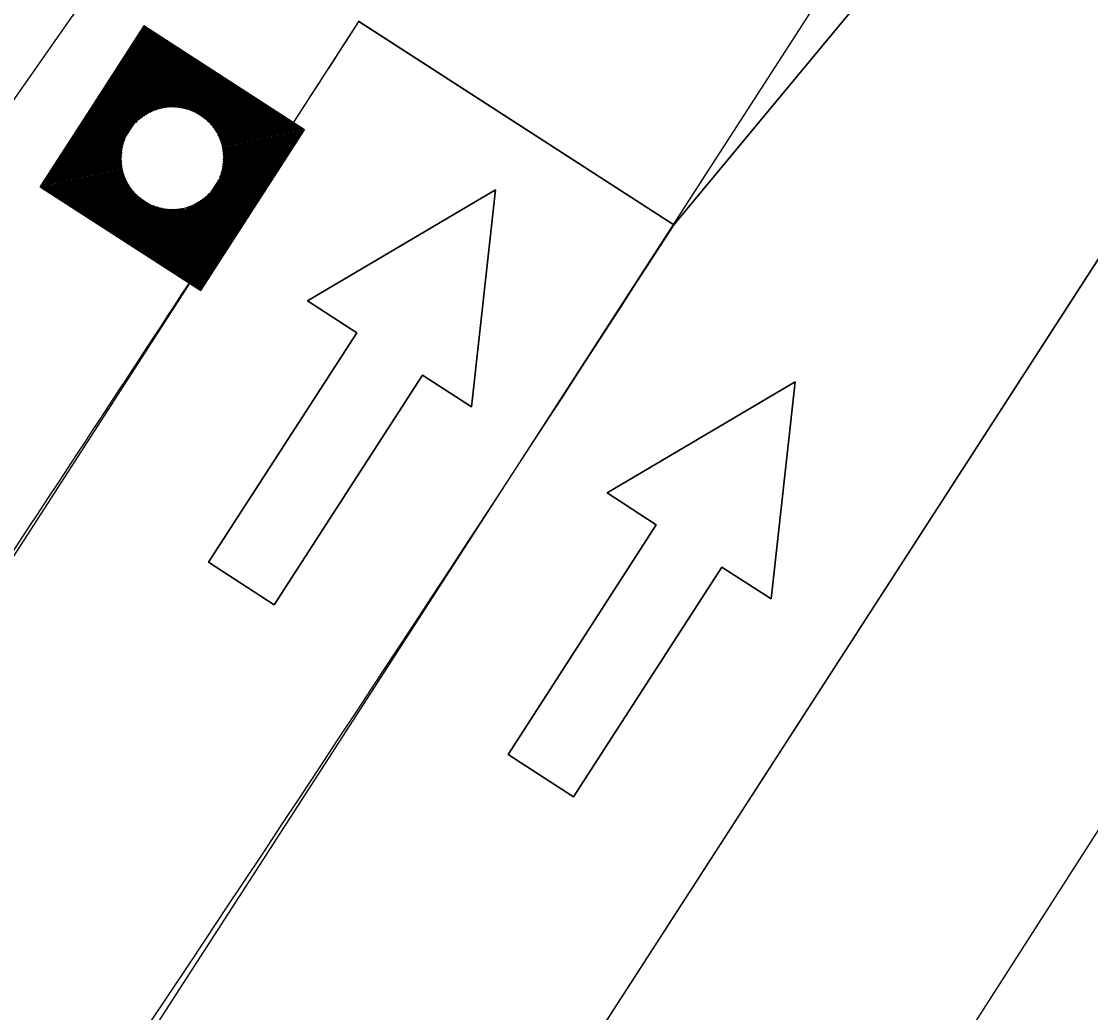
# Model space of a CAD drawing. Extents: x 14104283 to 14128447, y 8633203 to 8671666.
# Drawn here: x 14119281.82 to 14119316.04, y 8669056.42 to 8669088.15 of the extents above; entities that cross this region are included whole.
import ezdxf

# ---------------------------------------------------------------- set-up
doc = ezdxf.new("R2010")
doc.units = 0
for name, color, linetype in [('dsnCellElements', 7, 'Continuous'), ('dsnPaintExistingBrokenLaneLineWhite', 7, 'Continuous'), ('dsnPaintExistingEdgeLineRightWhite', 7, 'Continuous'), ('dsnShadingPaved', 7, 'Continuous'), ('dsnStdLabel', 7, 'Continuous'), ('dsnStgShadingPrevPav', 7, 'Continuous'), ('dsnTapeExistingChannelizingLaneYellow', 7, 'Continuous'), ('dsnTapeRemoveChannelizingWhite', 7, 'Continuous'), ('Level 2', 7, 'Continuous'), ('Level 5', 7, 'Continuous')]:
    doc.layers.add(name, color=color, linetype=linetype)

msp = doc.modelspace()

# ---------------------------------------------------------------- linework, layer by layer
at = {"layer": 'dsnCellElements'}
msp.add_circle((14119286.648, 8669083.77), 1.65, dxfattribs=at)
at = {"layer": 'dsnPaintExistingBrokenLaneLineWhite'}
msp.add_line((14119234.389, 8668975.908), (14119353.592, 8669160.466), dxfattribs=at)
at = {"layer": 'dsnPaintExistingEdgeLineRightWhite'}
msp.add_line((14119259.6, 8668992.735), (14119329.789, 8669101.47), dxfattribs=at)
at = {"layer": 'dsnShadingPaved'}
for p, q in [((14119403.438, 8669259.759), (14119219.81, 8668997.415)), ((14119367.38, 8669159.704), (14119244.609, 8668969.513)), ((14119367.38, 8669159.704), (14119302.703, 8669081.636)), ((14119302.703, 8669081.636), (14119367.38, 8669159.704)), ((14119278.679, 8669066.545), (14119292.621, 8669088.144)), ((14119302.703, 8669081.636), (14119292.603, 8669088.156)), ((14119292.621, 8669088.144), (14119302.703, 8669081.636))]:
    msp.add_line(p, q, dxfattribs=at)
at = {"layer": 'dsnStdLabel'}
for points in [[(14119287.56, 8669079.536), (14119290.882, 8669084.682), (14119285.736, 8669088.004), (14119282.414, 8669082.858), (14119287.56, 8669079.536)], [(14119287.558, 8669079.538), (14119290.878, 8669084.681), (14119285.737, 8669088), (14119282.418, 8669082.859), (14119287.562, 8669079.539)], [(14119287.555, 8669079.539), (14119290.873, 8669084.68), (14119285.738, 8669087.995), (14119282.423, 8669082.86), (14119287.564, 8669079.541)], [(14119287.602, 8669079.674), (14119290.828, 8669084.67), (14119285.748, 8669087.95), (14119282.469, 8669082.87), (14119287.582, 8669079.569)], [(14119287.592, 8669079.719), (14119290.782, 8669084.661), (14119285.758, 8669087.904), (14119282.514, 8669082.88), (14119287.6, 8669079.597)], [(14119287.583, 8669079.765), (14119290.736, 8669084.651), (14119285.767, 8669087.858), (14119282.56, 8669082.889), (14119287.618, 8669079.624)], [(14119287.573, 8669079.811), (14119290.691, 8669084.641), (14119285.777, 8669087.813), (14119282.605, 8669082.899), (14119287.602, 8669079.674)], [(14119287.563, 8669079.856), (14119290.645, 8669084.631), (14119285.787, 8669087.767), (14119282.651, 8669082.909), (14119287.592, 8669079.719)], [(14119287.553, 8669079.902), (14119290.6, 8669084.621), (14119285.797, 8669087.722), (14119282.697, 8669082.919), (14119287.583, 8669079.765)], [(14119287.543, 8669079.947), (14119290.554, 8669084.612), (14119285.807, 8669087.676), (14119282.742, 8669082.929), (14119287.573, 8669079.811)], [(14119287.533, 8669079.993), (14119290.508, 8669084.602), (14119285.817, 8669087.63), (14119282.788, 8669082.938), (14119287.563, 8669079.856)], [(14119287.524, 8669080.039), (14119290.463, 8669084.592), (14119285.826, 8669087.585), (14119282.834, 8669082.948), (14119287.553, 8669079.902)], [(14119287.514, 8669080.084), (14119290.417, 8669084.582), (14119285.836, 8669087.539), (14119282.879, 8669082.958), (14119287.543, 8669079.947)], [(14119287.504, 8669080.13), (14119290.371, 8669084.572), (14119285.846, 8669087.493), (14119282.925, 8669082.968), (14119287.533, 8669079.993)], [(14119287.494, 8669080.176), (14119290.326, 8669084.562), (14119285.856, 8669087.448), (14119282.97, 8669082.978), (14119287.524, 8669080.039)], [(14119287.484, 8669080.221), (14119290.28, 8669084.553), (14119285.866, 8669087.402), (14119283.016, 8669082.988), (14119287.514, 8669080.084)], [(14119287.474, 8669080.267), (14119290.235, 8669084.543), (14119285.875, 8669087.357), (14119283.062, 8669082.997), (14119287.504, 8669080.13)], [(14119287.465, 8669080.312), (14119290.189, 8669084.533), (14119285.885, 8669087.311), (14119283.107, 8669083.007), (14119287.494, 8669080.176)], [(14119287.455, 8669080.358), (14119290.143, 8669084.523), (14119285.895, 8669087.265), (14119283.153, 8669083.017), (14119287.484, 8669080.221)], [(14119287.445, 8669080.404), (14119290.098, 8669084.513), (14119285.905, 8669087.22), (14119283.199, 8669083.027), (14119287.474, 8669080.267)], [(14119287.435, 8669080.449), (14119290.052, 8669084.503), (14119285.915, 8669087.174), (14119283.244, 8669083.037), (14119287.465, 8669080.312)], [(14119287.425, 8669080.495), (14119290.006, 8669084.494), (14119285.925, 8669087.128), (14119283.29, 8669083.047), (14119287.455, 8669080.358)], [(14119287.415, 8669080.541), (14119289.961, 8669084.484), (14119285.934, 8669087.083), (14119283.335, 8669083.056), (14119287.445, 8669080.404)], [(14119287.406, 8669080.586), (14119289.915, 8669084.474), (14119285.944, 8669087.037), (14119283.381, 8669083.066), (14119287.435, 8669080.449)], [(14119287.396, 8669080.632), (14119289.87, 8669084.464), (14119285.954, 8669086.992), (14119283.427, 8669083.076), (14119287.425, 8669080.495)], [(14119287.386, 8669080.677), (14119289.824, 8669084.454), (14119285.964, 8669086.946), (14119283.472, 8669083.086), (14119287.415, 8669080.541)], [(14119287.376, 8669080.723), (14119289.778, 8669084.444), (14119285.974, 8669086.9), (14119283.518, 8669083.096), (14119287.406, 8669080.586)], [(14119287.366, 8669080.769), (14119289.733, 8669084.435), (14119285.984, 8669086.855), (14119283.563, 8669083.106), (14119287.396, 8669080.632)], [(14119287.357, 8669080.814), (14119289.687, 8669084.425), (14119285.993, 8669086.809), (14119283.609, 8669083.115), (14119287.386, 8669080.677)], [(14119287.347, 8669080.86), (14119289.642, 8669084.415), (14119286.003, 8669086.763), (14119283.655, 8669083.125), (14119287.376, 8669080.723)], [(14119287.337, 8669080.906), (14119289.596, 8669084.405), (14119286.013, 8669086.718), (14119283.7, 8669083.135), (14119287.366, 8669080.769)], [(14119287.327, 8669080.951), (14119289.55, 8669084.395), (14119286.023, 8669086.672), (14119283.746, 8669083.145), (14119287.357, 8669080.814)], [(14119287.317, 8669080.997), (14119289.505, 8669084.385), (14119286.033, 8669086.627), (14119283.792, 8669083.155), (14119287.347, 8669080.86)], [(14119287.307, 8669081.042), (14119289.459, 8669084.376), (14119286.043, 8669086.581), (14119283.837, 8669083.165), (14119287.337, 8669080.906)], [(14119287.298, 8669081.088), (14119289.413, 8669084.366), (14119286.052, 8669086.535), (14119283.883, 8669083.174), (14119287.327, 8669080.951)], [(14119287.288, 8669081.134), (14119289.368, 8669084.356), (14119286.062, 8669086.49), (14119283.928, 8669083.184), (14119287.317, 8669080.997)], [(14119287.278, 8669081.179), (14119289.322, 8669084.346), (14119286.072, 8669086.444), (14119283.974, 8669083.194), (14119287.307, 8669081.042)], [(14119287.268, 8669081.225), (14119289.277, 8669084.336), (14119286.082, 8669086.399), (14119284.02, 8669083.204), (14119287.298, 8669081.088)], [(14119287.258, 8669081.27), (14119289.231, 8669084.327), (14119286.092, 8669086.353), (14119284.065, 8669083.214), (14119287.288, 8669081.134)], [(14119287.248, 8669081.316), (14119289.185, 8669084.317), (14119286.102, 8669086.307), (14119284.111, 8669083.224), (14119287.278, 8669081.179)], [(14119287.239, 8669081.362), (14119289.14, 8669084.307), (14119286.111, 8669086.262), (14119284.157, 8669083.233), (14119287.268, 8669081.225)], [(14119287.229, 8669081.407), (14119289.094, 8669084.297), (14119286.121, 8669086.216), (14119284.202, 8669083.243), (14119287.258, 8669081.27)], [(14119287.219, 8669081.453), (14119289.048, 8669084.287), (14119286.131, 8669086.17), (14119284.248, 8669083.253), (14119287.248, 8669081.316)], [(14119287.209, 8669081.499), (14119289.003, 8669084.277), (14119286.141, 8669086.125), (14119284.293, 8669083.263), (14119287.239, 8669081.362)], [(14119287.199, 8669081.544), (14119288.957, 8669084.268), (14119286.151, 8669086.079), (14119284.339, 8669083.273), (14119287.229, 8669081.407)], [(14119287.189, 8669081.59), (14119288.912, 8669084.258), (14119286.161, 8669086.034), (14119284.385, 8669083.282), (14119287.219, 8669081.453)], [(14119287.259, 8669085.285), (14119286.17, 8669085.988), (14119285.467, 8669084.899)], [(14119287.125, 8669085.332), (14119286.18, 8669085.942), (14119285.57, 8669084.998)], [(14119287.02, 8669085.361), (14119286.19, 8669085.897), (14119285.654, 8669085.066)], [(14119286.931, 8669085.379), (14119286.2, 8669085.851), (14119285.728, 8669085.12)], [(14119286.852, 8669085.391), (14119286.21, 8669085.805), (14119285.795, 8669085.163)], [(14119286.78, 8669085.398), (14119286.219, 8669085.76), (14119285.858, 8669085.2)], [(14119286.712, 8669085.402), (14119286.229, 8669085.714), (14119285.917, 8669085.231)], [(14119286.65, 8669085.404), (14119286.239, 8669085.669), (14119285.974, 8669085.258)], [(14119286.59, 8669085.403), (14119286.249, 8669085.623), (14119286.029, 8669085.282)], [(14119286.534, 8669085.4), (14119286.259, 8669085.577), (14119286.081, 8669085.302)], [(14119286.48, 8669085.395), (14119286.269, 8669085.532), (14119286.132, 8669085.32)], [(14119286.429, 8669085.389), (14119286.278, 8669085.486), (14119286.181, 8669085.335)], [(14119286.38, 8669085.381), (14119286.288, 8669085.44), (14119286.229, 8669085.349)], [(14119286.332, 8669085.373), (14119286.298, 8669085.395), (14119286.276, 8669085.361)], [(14119288.163, 8669083.159), (14119288.866, 8669084.248), (14119287.777, 8669084.951)], [(14119288.21, 8669083.293), (14119288.82, 8669084.238), (14119287.876, 8669084.848)], [(14119288.239, 8669083.398), (14119288.775, 8669084.228), (14119287.944, 8669084.764)], [(14119288.257, 8669083.487), (14119288.729, 8669084.218), (14119287.998, 8669084.691)], [(14119288.269, 8669083.566), (14119288.683, 8669084.209), (14119288.041, 8669084.623)], [(14119288.276, 8669083.639), (14119288.638, 8669084.199), (14119288.078, 8669084.56)], [(14119285.133, 8669084.381), (14119284.43, 8669083.292), (14119285.519, 8669082.589)], [(14119285.086, 8669084.247), (14119284.476, 8669083.302), (14119285.421, 8669082.692)], [(14119288.28, 8669083.706), (14119288.592, 8669084.189), (14119288.109, 8669084.501)], [(14119288.282, 8669083.769), (14119288.547, 8669084.179), (14119288.136, 8669084.444)], [(14119288.281, 8669083.828), (14119288.501, 8669084.169), (14119288.16, 8669084.39)], [(14119288.278, 8669083.884), (14119288.455, 8669084.159), (14119288.18, 8669084.337)], [(14119288.273, 8669083.938), (14119288.41, 8669084.15), (14119288.198, 8669084.286)], [(14119288.267, 8669083.989), (14119288.364, 8669084.14), (14119288.213, 8669084.237)], [(14119285.058, 8669084.142), (14119284.522, 8669083.312), (14119285.352, 8669082.776)], [(14119285.039, 8669084.053), (14119284.567, 8669083.322), (14119285.299, 8669082.85)], [(14119285.027, 8669083.974), (14119284.613, 8669083.332), (14119285.255, 8669082.917)], [(14119285.02, 8669083.901), (14119284.658, 8669083.341), (14119285.218, 8669082.98)], [(14119288.259, 8669084.038), (14119288.318, 8669084.13), (14119288.227, 8669084.189)], [(14119288.251, 8669084.086), (14119288.273, 8669084.12), (14119288.239, 8669084.142)], [(14119285.016, 8669083.834), (14119284.704, 8669083.351), (14119285.187, 8669083.039)], [(14119285.015, 8669083.772), (14119284.75, 8669083.361), (14119285.16, 8669083.096)], [(14119285.016, 8669083.712), (14119284.795, 8669083.371), (14119285.137, 8669083.151)], [(14119285.019, 8669083.656), (14119284.841, 8669083.381), (14119285.116, 8669083.203)], [(14119285.023, 8669083.602), (14119284.887, 8669083.391), (14119285.098, 8669083.254)], [(14119285.029, 8669083.551), (14119284.932, 8669083.4), (14119285.083, 8669083.303)], [(14119285.037, 8669083.502), (14119284.978, 8669083.41), (14119285.069, 8669083.351)], [(14119285.045, 8669083.454), (14119285.023, 8669083.42), (14119285.058, 8669083.398)], [(14119287.17, 8669081.681), (14119287.726, 8669082.543)], [(14119287.18, 8669081.635), (14119287.829, 8669082.641)], [(14119286.037, 8669082.255), (14119287.209, 8669081.499)], [(14119286.171, 8669082.208), (14119287.199, 8669081.544)], [(14119286.276, 8669082.18), (14119287.189, 8669081.59)], [(14119286.365, 8669082.161), (14119287.18, 8669081.635)], [(14119286.444, 8669082.149), (14119287.17, 8669081.681)], [(14119286.517, 8669082.142), (14119287.16, 8669081.727)], [(14119286.816, 8669082.145), (14119287.111, 8669081.955)], [(14119286.867, 8669082.151), (14119287.101, 8669082)], [(14119286.916, 8669082.159), (14119287.091, 8669082.046)], [(14119286.964, 8669082.167), (14119287.081, 8669082.092)], [(14119287.081, 8669082.092), (14119287.164, 8669082.22)], [(14119287.091, 8669082.046), (14119287.215, 8669082.238)], [(14119287.101, 8669082), (14119287.268, 8669082.259)], [(14119287.111, 8669081.955), (14119287.322, 8669082.282)], [(14119287.121, 8669081.909), (14119287.379, 8669082.309)], [(14119287.13, 8669081.864), (14119287.438, 8669082.34)], [(14119287.14, 8669081.818), (14119287.501, 8669082.377)], [(14119287.15, 8669081.772), (14119287.569, 8669082.421)], [(14119287.16, 8669081.727), (14119287.642, 8669082.474)], [(14119286.584, 8669082.138), (14119287.15, 8669081.772)], [(14119286.647, 8669082.137), (14119287.14, 8669081.818)], [(14119286.706, 8669082.138), (14119287.13, 8669081.864)], [(14119286.762, 8669082.141), (14119287.121, 8669081.909)]]:
    msp.add_lwpolyline(points, dxfattribs=at)
at = {"layer": 'dsnStgShadingPrevPav'}
msp.add_lwpolyline([(14119455.82, 8669289.132), (14119447.45, 8669266.1), (14119424.618, 8669230.678), (14119396.25, 8669185.734), (14119365.958, 8669139.106), (14119334.972, 8669091.449), (14119304.908, 8669044.507), (14119267.203, 8668986.395), (14119235.589, 8668937.493), (14119203.774, 8668887.788), (14119172.82, 8668837.381)], dxfattribs=at)
at = {"layer": 'dsnTapeExistingChannelizingLaneYellow'}
msp.add_line((14119403.438, 8669259.759), (14119219.81, 8668997.415), dxfattribs=at)
msp.add_arc((14117622.377, 8670166.303), 1988, 326.41648, 327.157369, dxfattribs=at)
at = {"layer": 'dsnTapeRemoveChannelizingWhite'}
msp.add_line((14119302.703, 8669081.636), (14119367.38, 8669159.704), dxfattribs=at)
msp.add_arc((14117622.377, 8670166.303), 2000, 323.15224, 327.157369, dxfattribs=at)
at = {"layer": 'Level 2'}
for points in [[(14119287.805, 8669070.832), (14119289.906, 8669069.476), (14119294.65, 8669076.828), (14119296.226, 8669075.811), (14119296.989, 8669082.757), (14119290.974, 8669079.2), (14119292.55, 8669078.183)], [(14119297.392, 8669064.684), (14119299.492, 8669063.328), (14119304.237, 8669070.68), (14119305.812, 8669069.663), (14119306.576, 8669076.609), (14119300.561, 8669073.052), (14119302.136, 8669072.036)]]:
    msp.add_lwpolyline(points, close=True, dxfattribs=at)
at = {"layer": 'Level 5'}
for points in [[(14119292.55, 8669078.183), (14119290.974, 8669079.2), (14119296.989, 8669082.757), (14119296.226, 8669075.811), (14119294.65, 8669076.828), (14119289.906, 8669069.476), (14119287.805, 8669070.832), (14119292.55, 8669078.183)], [(14119302.136, 8669072.036), (14119300.561, 8669073.052), (14119306.576, 8669076.609), (14119305.812, 8669069.663), (14119304.237, 8669070.68), (14119299.492, 8669063.328), (14119297.392, 8669064.684), (14119302.136, 8669072.036)]]:
    msp.add_lwpolyline(points, dxfattribs=at)

doc.saveas('drawing.dxf')
